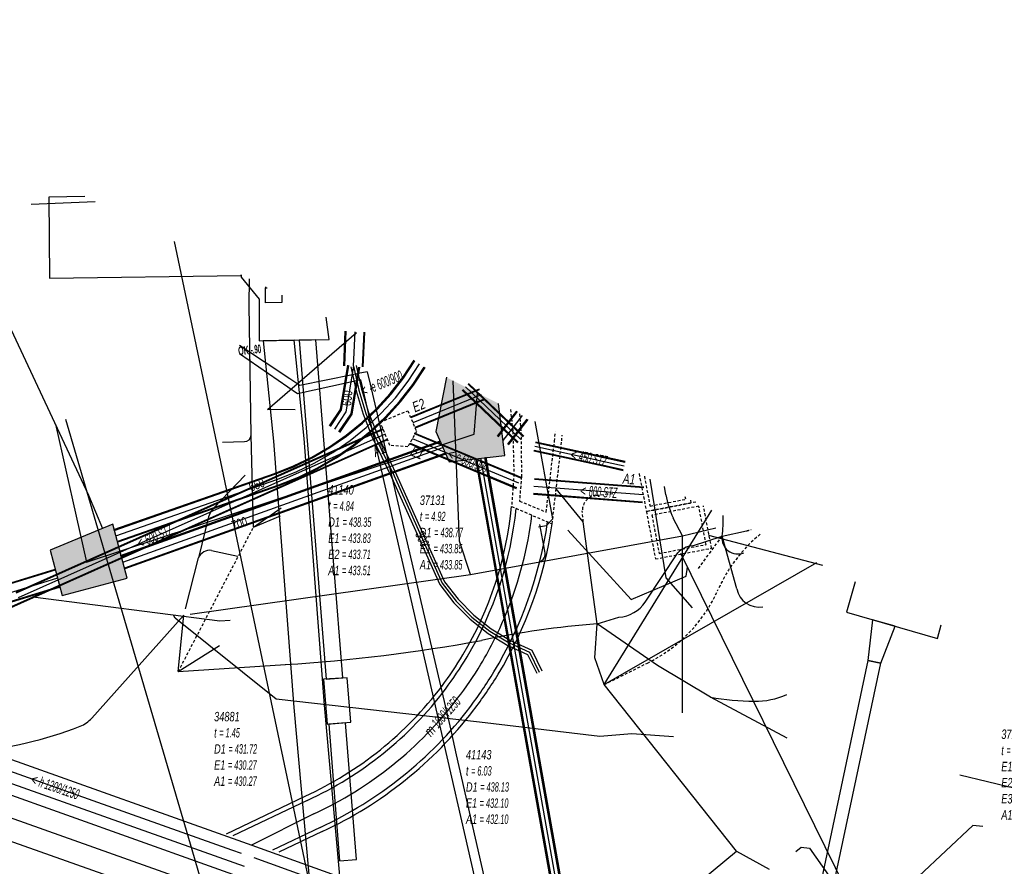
# Model space of a CAD drawing. Header units: metres. Extents: x 2695563 to 2696938, y 1260544 to 1262032.
# Tile 283 of 303: x 2696805 to 2696857, y 1261686 to 1261732. Entities that reach past the tile are written whole.
import ezdxf

# ---------------------------------------------------------------- set-up
doc = ezdxf.new("R2010")
doc.units = ezdxf.units.M
doc.linetypes.add('AUSGEZOGEN', pattern=[0])
doc.linetypes.add('STRICHLINIE2_S3', pattern=[0.25, 0.15, -0.1])
for name, color, linetype in [('AW_LK_ Haltung Text', 7, 'AUSGEZOGEN'), ('AW_LK_Ein-Auslauftext', 24, 'AUSGEZOGEN'), ('AW_LK_Haltung', 24, 'AUSGEZOGEN'), ('AW_LK_Normschacht Text', 24, 'AUSGEZOGEN'), ('AW_LK_Pumpwerk Detailpolygon', 24, 'AUSGEZOGEN'), ('AW_LK_Schacht Detaillinie', 24, 'AUSGEZOGEN'), ('AW_LK_Spezialbauwerk Detaillinie', 24, 'AUSGEZOGEN'), ('AW_LK_Spezialbauwerk Detailpolygon', 24, 'AUSGEZOGEN'), ('AW_LK_Trasselinie', 24, 'AUSGEZOGEN'), ('EW_Hoehenpunkt_Text', 7, 'AUSGEZOGEN'), ('EW_LK_Bauwerk_FL_Linie_Punkt', 1, 'AUSGEZOGEN'), ('EW_LK_Trasseabs', 1, 'AUSGEZOGEN'), ('EW_LK_Trasserand', 1, 'AUSGEZOGEN'), ('FM_LK_SW_BAUWERK', 94, 'AUSGEZOGEN'), ('FM_LK_SW_TRASSEKANTE', 94, 'AUSGEZOGEN'), ('FM_LK_SW_TRASSEKANTE_TEXT', 94, 'AUSGEZOGEN'), ('GA_LK_Leitung', 32, 'AUSGEZOGEN'), ('TV_LK_LEITUNG', 92, 'AUSGEZOGEN'), ('WA_LK_Leitung', 171, 'AUSGEZOGEN')]:
    doc.layers.add(name, color=color, linetype=linetype)
doc.styles.add('ARIAL', font='arial.ttf')
doc.styles.add('ARIALNARROW', font='ARIALN.TTF')
pattern_1 = [(0, (2703955, 1269100), (4050, 4050), [4050, -4050]), (90, (2703955, 1269100), (-4050, 4050), [4050, -4050])]
pattern_2 = [(0, (8100, 8100), (4050, 4050), [4050, -4050]), (90, (8100, 8100), (-4050, 4050), [4050, -4050])]
pattern_3 = [(0, (2708005, 1273150), (6075, 6075), [6075, -6075]), (90, (2708005, 1273150), (-6075, 6075), [6075, -6075])]

# ---------------------------------------------------------------- blocks, each defined once
blk = doc.blocks.new('COMPLEXOBJECT_1468')
at = {"layer": 'AW_LK_Trasselinie', "color": 24, "linetype": 'AUSGEZOGEN', "transparency": 33554687}
for centre, radius, start, end in [((6810.795, 11707.89), 19.294, 323.0809, 329.1333), ((6811.003, 11707.747), 19.042, 294.562, 323.048)]:
    blk.add_arc(centre, radius, start, end, dxfattribs=at)
blk = doc.blocks.new('COMPLEXOBJECT_1469')
at = {"layer": 'AW_LK_Trasselinie', "color": 24, "linetype": 'AUSGEZOGEN', "transparency": 33554687}
blk.add_line((6819.026, 11690.202), (6815.036, 11688.299), dxfattribs=at)
for centre, radius, start, end in [((6811.129, 11707.667), 19.141, 323.0107, 329.2263), ((6810.976, 11707.772), 19.327, 294.6166, 323.0369)]:
    blk.add_arc(centre, radius, start, end, dxfattribs=at)
blk = doc.blocks.new('COMPLEXOBJECT_1470')
at = {"layer": 'AW_LK_Trasselinie', "color": 24, "linetype": 'AUSGEZOGEN', "transparency": 33554687}
for centre, radius, start, end in [((6810.403, 11708.305), 21.735, 322.8194, 328.9053), ((6810.765, 11708.135), 21.344, 294.7879, 322.5945)]:
    blk.add_arc(centre, radius, start, end, dxfattribs=at)
blk = doc.blocks.new('COMPLEXOBJECT_1471')
at = {"layer": 'AW_LK_Trasselinie', "color": 24, "linetype": 'AUSGEZOGEN', "transparency": 33554687}
for centre, radius, start, end in [((6810.751, 11708.184), 21.635, 322.5214, 328.7454), ((6810.747, 11708.156), 21.621, 294.8168, 322.5856)]:
    blk.add_arc(centre, radius, start, end, dxfattribs=at)
blk = doc.blocks.new('COMPLEXOBJECT_1540')
at = {"layer": 'AW_LK_Haltung', "color": 24, "linetype": 'AUSGEZOGEN', "transparency": 33554687}
for centre, radius, start, end in [((6810.886, 11707.935), 20.312, 337.903, 352.9873), ((6812.061, 11707.262), 18.971, 328.9574, 338.4511)]:
    blk.add_arc(centre, radius, start, end, dxfattribs=at)
blk = doc.blocks.new('COMPLEXOBJECT_1541')
at = {"layer": 'AW_LK_Haltung', "color": 24, "linetype": 'AUSGEZOGEN', "transparency": 33554687}
blk.add_lwpolyline([(6842.346, 11675.346), (6811.314, 11686.362), (6792.998, 11692.864), (6781.25, 11697.035), (6744.47, 11710.04)], dxfattribs=at)
blk = doc.blocks.new('COMPLEXOBJECT_1550')
at = {"layer": 'AW_LK_Haltung', "color": 24, "linetype": 'AUSGEZOGEN', "transparency": 33554687}
blk.add_line((6857.387, 11672.391), (6816.186, 11687.12), dxfattribs=at)
blk = doc.blocks.new('COMPLEXOBJECT_1553')
at = {"layer": 'AW_LK_Haltung', "color": 24, "linetype": 'AUSGEZOGEN', "transparency": 33554687}
blk.add_line((6819.37, 11689.48), (6816.048, 11687.806), dxfattribs=at)
for centre, radius, start, end in [((6812.269, 11707.14), 18.73, 322.2014, 328.9475), ((6810.873, 11707.943), 20.326, 308.7697, 322.8267), ((6810.826, 11708.034), 20.427, 294.7255, 308.7114)]:
    blk.add_arc(centre, radius, start, end, dxfattribs=at)
blk = doc.blocks.new('COMPLEXOBJECT_1591')
at = {"layer": 'EW_LK_Bauwerk_FL_Linie_Punkt', "lineweight": 18, "transparency": 33554687}
h = blk.add_hatch(dxfattribs=at)
h.set_pattern_fill('MUSTER', color=1, scale=4050, style=0, pattern_type=2)
h.set_pattern_definition(pattern_2)
h.paths.add_polyline_path([(6852.95, 11699.597), (6848.348, 11701.897), (6847.878, 11700.264), (6852.74, 11698.866)], flags=0)
h = blk.add_hatch(dxfattribs=at)
h.set_pattern_fill('MUSTER', color=1, scale=4050, style=0, pattern_type=2)
h.set_pattern_definition(pattern_2)
h.paths.add_polyline_path([(6851.018, 11700.764), (6851.129, 11701.148), (6850.456, 11701.342), (6850.345, 11700.957)], flags=0)
blk = doc.blocks.new('COMPLEXOBJECT_1694')
at = {"layer": 'EW_LK_Trasserand', "color": 1, "linetype": 'AUSGEZOGEN', "transparency": 33554687}
blk.add_line((6849.026, 11697.681), (6845.702, 11682.018), dxfattribs=at)
for points in [[(6846.367, 11681.778), (6849.711, 11697.535), (6849.026, 11697.681)], [(6843.721, 11678.244), (6839.337, 11674.154), (6837.621, 11672.672), (6835.43, 11670.39), (6836.418, 11669.609), (6838.126, 11672.184), (6839.805, 11673.633), (6844.285, 11677.814)]]:
    blk.add_lwpolyline(points, dxfattribs=at)
for centre, radius, start, end in [((6838.438, 11683.424), 7.399, 315.5646, 349.0447), ((6838.742, 11683.254), 7.767, 315.5371, 349.0435)]:
    blk.add_arc(centre, radius, start, end, dxfattribs=at)
blk = doc.blocks.new('COMPLEXOBJECT_1879')
at = {"layer": 'EW_LK_Trasseabs', "color": 1, "linetype": 'AUSGEZOGEN', "transparency": 33554687}
blk.add_line((6807.503, 11694.604), (6812.419, 11700.106), dxfattribs=at)
for centre, radius, start, end in [((6798.626, 11715.705), 23.064, 276.0276, 290.9348), ((6806.274, 11695.7), 1.647, 291.0958, 318.257)]:
    blk.add_arc(centre, radius, start, end, dxfattribs=at)
blk = doc.blocks.new('COMPLEXOBJECT_1894')
at = {"layer": 'EW_LK_Trasseabs', "color": 1, "linetype": 'AUSGEZOGEN', "transparency": 33554687}
for p, q in [((6838.219, 11706.548), (6838.141, 11706.996)), ((6839.101, 11704.348), (6838.611, 11705.303))]:
    blk.add_line(p, q, dxfattribs=at)
blk.add_arc((6842.442, 11707.194), 4.272, 188.6907, 206.2635, dxfattribs=at)
blk = doc.blocks.new('COMPLEXOBJECT_1896')
at = {"layer": 'EW_LK_Trasseabs', "color": 1, "linetype": 'AUSGEZOGEN', "transparency": 33554687}
blk.add_line((6831.744, 11703.526), (6831.472, 11704.958), dxfattribs=at)
blk.add_arc((6831.289, 11703.4), 0.473, 285.5271, 15.4302, dxfattribs=at)
blk = doc.blocks.new('COMPLEXOBJECT_1897')
at = {"layer": 'EW_LK_Trasseabs', "color": 1, "linetype": 'AUSGEZOGEN', "transparency": 33554687}
for p, q in [((6815.703, 11707.599), (6814.034, 11705.841)), ((6813.741, 11705.366), (6813.2, 11703.178))]:
    blk.add_line(p, q, dxfattribs=at)
for centre, radius, start, end in [((6814.779, 11705.053), 1.084, 133.4188, 163.2452), ((6813.823, 11702.891), 0.686, 83.7294, 155.2819)]:
    blk.add_arc(centre, radius, start, end, dxfattribs=at)
blk = doc.blocks.new('COMPLEXOBJECT_2647')
at = {"layer": 'EW_LK_Trasseabs', "color": 1, "linetype": 'AUSGEZOGEN', "transparency": 33554687}
for centre, radius, start, end in [((6843.131, 11710.739), 15.234, 260.4271, 269.2985), ((6843.027, 11699.509), 4.003, 268.8049, 294.4103)]:
    blk.add_arc(centre, radius, start, end, dxfattribs=at)
blk = doc.blocks.new('COMPLEXOBJECT_2648')
at = {"layer": 'EW_LK_Trasseabs', "color": 1, "linetype": 'AUSGEZOGEN', "transparency": 33554687}
for p, q in [((6839.631, 11703.814), (6841.229, 11704.33)), ((6837.109, 11700.804), (6838.851, 11703.443)), ((6834.532, 11699.638), (6835.703, 11699.999))]:
    blk.add_line(p, q, dxfattribs=at)
for centre, radius, start, end in [((6839.745, 11702.569), 1.251, 95.2353, 135.64), ((6835.571, 11701.86), 1.866, 274.0648, 325.5215)]:
    blk.add_arc(centre, radius, start, end, dxfattribs=at)
blk = doc.blocks.new('COMPLEXOBJECT_2650')
at = {"layer": 'EW_LK_Trasseabs', "color": 1, "linetype": 'AUSGEZOGEN', "transparency": 33554687}
blk.add_line((6842.006, 11701.518), (6841.229, 11704.33), dxfattribs=at)
blk.add_arc((6843.202, 11701.753), 1.219, 191.1178, 279.7855, dxfattribs=at)
blk = doc.blocks.new('COMPLEXOBJECT_2651')
at = {"layer": 'EW_LK_Trasseabs', "color": 1, "linetype": 'AUSGEZOGEN', "transparency": 33554687}
blk.add_line((6814.494, 11709.365), (6815.666, 11709.387), dxfattribs=at)
blk.add_arc((6815.654, 11709.75), 0.363, 271.9702, 357.7014, dxfattribs=at)
blk = doc.blocks.new('COMPLEXOBJECT_2677')
at = {"layer": 'EW_LK_Trasseabs', "color": 1, "linetype": 'AUSGEZOGEN', "transparency": 33554687}
blk.add_line((6812.127, 11697.094), (6817.853, 11697.463), dxfattribs=at)
for centre, radius, start, end in [((6837.891, 11653.952), 45.81, 94.2044, 102.0194), ((6811.942, 11788.646), 91.375, 273.70882, 280.34503)]:
    blk.add_arc(centre, radius, start, end, dxfattribs=at)
blk = doc.blocks.new('COMPLEXOBJECT_2685')
at = {"layer": 'EW_LK_Trasseabs', "color": 1, "linetype": 'STRICHLINIE2_S3', "transparency": 33554687}
for p, q in [((6834.477, 11706.516), (6835.503, 11706.63)), ((6833.796, 11705.095), (6833.743, 11705.694))]:
    blk.add_line(p, q, dxfattribs=at)
blk.add_arc((6834.578, 11705.687), 0.835, 96.9604, 179.5135, dxfattribs=at)
blk = doc.blocks.new('COMPLEXOBJECT_2686')
at = {"layer": 'EW_LK_Trasseabs', "color": 1, "linetype": 'STRICHLINIE2_S3', "transparency": 33554687}
blk.add_line((6834.911, 11696.392), (6837.229, 11697.545), dxfattribs=at)
for centre, radius, start, end in [((6848.322, 11698.246), 7.992, 129.2424, 156.1072), ((6833.704, 11704.723), 7.997, 296.1551, 336.0997)]:
    blk.add_arc(centre, radius, start, end, dxfattribs=at)

msp = doc.modelspace()

# ---------------------------------------------------------------- hatches: boundary and pattern name
at = {"layer": 'EW_LK_Bauwerk_FL_Linie_Punkt', "lineweight": 18, "transparency": 33554687}
h = msp.add_hatch(dxfattribs=at)
h.set_pattern_fill('MUSTER', color=1, scale=4050, style=0, pattern_type=2)
h.set_pattern_definition(pattern_1)
h.paths.add_polyline_path([(2696816.463, 1261718.121), (2696808.09, 1261722.305), (2696806.171, 1261722.276), (2696806.204, 1261717.938), (2696816.463, 1261718.08)], flags=0)
h = msp.add_hatch(dxfattribs=at)
h.set_pattern_fill('MUSTER', color=1, scale=4050, style=0, pattern_type=2)
h.set_pattern_definition(pattern_1)
h.paths.add_polyline_path([(2696821.011, 1261715.849), (2696816.464, 1261718.121), (2696816.463, 1261717.988), (2696817.417, 1261716.819), (2696817.431, 1261714.589), (2696821.168, 1261714.656)], flags=0)
h = msp.add_hatch(dxfattribs=at)
h.set_pattern_fill('MUSTER', color=1, scale=4050, style=0, pattern_type=2)
h.set_pattern_definition(pattern_1)
h.paths.add_polyline_path([(2696821.065, 1261694.085), (2696822.327, 1261694.191), (2696822.124, 1261696.571), (2696820.871, 1261696.488)], flags=0)
at = {"layer": 'EW_LK_Trasserand', "lineweight": 18, "transparency": 33554687}
h = msp.add_hatch(dxfattribs=at)
h.set_pattern_fill('MUSTER', color=1, scale=6075, style=0, pattern_type=2)
h.set_pattern_definition(pattern_3)
h.paths.add_polyline_path([(2696817.643, 1261714.588), (2696818.196, 1261709.219), (2696819.278, 1261694.97), (2696820.32, 1261683.471), (2696820.572, 1261678.971), (2696822.179, 1261670.968), (2696822.695, 1261666.231), (2696824.363, 1261666.097), (2696823.802, 1261671.218), (2696822.203, 1261679.179), (2696821.956, 1261683.591), (2696820.912, 1261695.106), (2696819.83, 1261709.365), (2696819.292, 1261714.625)], flags=0)
h = msp.add_hatch(dxfattribs=at)
h.set_pattern_fill('MUSTER', color=1, scale=6075, style=0, pattern_type=2)
h.set_pattern_definition(pattern_3)
h.paths.add_polyline_path([(2696821.903, 1261696.562), (2696820.457, 1261714.644), (2696819.556, 1261714.627), (2696821.006, 1261696.491)], flags=0)
h = msp.add_hatch(dxfattribs=at)
h.set_pattern_fill('MUSTER', color=1, scale=6075, style=0, pattern_type=2)
h.set_pattern_definition(pattern_3)
h.paths.add_polyline_path([(2696850.681, 1261697.345), (2696851.46, 1261699.324), (2696850.248, 1261699.672), (2696849.996, 1261697.491)], flags=0)
h = msp.add_hatch(dxfattribs=at)
h.set_pattern_fill('MUSTER', color=1, scale=6075, style=0, pattern_type=2)
h.set_pattern_definition(pattern_3)
h.paths.add_polyline_path([(2696849.996, 1261697.491), (2696846.672, 1261681.828), (2696846.644, 1261681.691), (2696846.614, 1261681.555), (2696846.581, 1261681.42), (2696846.545, 1261681.285), (2696846.507, 1261681.151), (2696846.467, 1261681.017), (2696846.424, 1261680.885), (2696846.378, 1261680.753), (2696846.33, 1261680.622), (2696846.28, 1261680.492), (2696846.227, 1261680.363), (2696846.172, 1261680.235), (2696846.114, 1261680.108), (2696846.054, 1261679.982), (2696845.991, 1261679.857), (2696845.926, 1261679.734), (2696845.859, 1261679.611), (2696845.79, 1261679.49), (2696845.718, 1261679.371), (2696845.644, 1261679.253), (2696845.568, 1261679.136), (2696845.49, 1261679.02), (2696845.409, 1261678.906), (2696845.327, 1261678.794), (2696845.242, 1261678.683), (2696845.155, 1261678.574), (2696845.066, 1261678.467), (2696844.975, 1261678.361), (2696844.882, 1261678.257), (2696844.788, 1261678.155), (2696844.691, 1261678.054), (2696840.307, 1261673.964), (2696838.591, 1261672.482), (2696836.4, 1261670.2), (2696837.388, 1261669.419), (2696839.096, 1261671.994), (2696840.775, 1261673.443), (2696845.255, 1261677.624), (2696845.357, 1261677.73), (2696845.456, 1261677.837), (2696845.554, 1261677.946), (2696845.649, 1261678.057), (2696845.743, 1261678.17), (2696845.834, 1261678.285), (2696845.923, 1261678.401), (2696846.01, 1261678.519), (2696846.094, 1261678.639), (2696846.177, 1261678.76), (2696846.257, 1261678.883), (2696846.335, 1261679.007), (2696846.41, 1261679.133), (2696846.483, 1261679.26), (2696846.553, 1261679.388), (2696846.622, 1261679.518), (2696846.687, 1261679.649), (2696846.75, 1261679.781), (2696846.811, 1261679.914), (2696846.869, 1261680.049), (2696846.925, 1261680.184), (2696846.978, 1261680.321), (2696847.028, 1261680.458), (2696847.076, 1261680.597), (2696847.121, 1261680.736), (2696847.164, 1261680.876), (2696847.204, 1261681.017), (2696847.241, 1261681.159), (2696847.276, 1261681.301), (2696847.308, 1261681.444), (2696847.337, 1261681.588), (2696850.681, 1261697.345)], flags=0)
h = msp.add_hatch(dxfattribs=at)
h.set_pattern_fill('MUSTER', color=1, scale=6075, style=0, pattern_type=2)
h.set_pattern_definition(pattern_3)
h.paths.add_polyline_path([(2696822.624, 1261686.856), (2696822.041, 1261694.165), (2696821.144, 1261694.094), (2696821.727, 1261686.785)], flags=0)
at = {"layer": 'FM_LK_SW_BAUWERK', "transparency": 33554687}
for points in [[(2696830.234, 1261711.241), (2696827.438, 1261712.638), (2696826.87, 1261709.741), (2696827.585, 1261708.11), (2696830.564, 1261708.464)], [(2696806.236, 1261703.387), (2696806.875, 1261700.97), (2696810.357, 1261701.89), (2696809.59, 1261704.79)]]:
    msp.add_hatch(color=7, dxfattribs=at).paths.add_polyline_path(points)

# ---------------------------------------------------------------- linework, layer by layer
at = {"layer": 'AW_LK_Haltung', "color": 24, "linetype": 'AUSGEZOGEN', "transparency": 33554687}
for p, q in [((2696817.867, 1261710.911), (2696822.633, 1261715.039)), ((2696819.357, 1261710.904), (2696817.867, 1261710.911)), ((2696833.93, 1261704.46), (2696837.321, 1261700.758)), ((2696847.584, 1261702.573), (2696841.48, 1261704.18)), ((2696849.83, 1261683.24), (2696839.99, 1261703.21))]:
    msp.add_line(p, q, dxfattribs=at)
at = {"layer": 'AW_LK_Haltung', "linetype": 'AUSGEZOGEN', "transparency": 33554687}
for p, q in [((2696831.556, 1261709.455), (2696828.599, 1261712.275)), ((2696831.571, 1261709.471), (2696828.614, 1261712.291)), ((2696831.587, 1261709.487), (2696828.63, 1261712.307)), ((2696829.188, 1261712), (2696825.525, 1261710.504)), ((2696829.196, 1261711.981), (2696825.533, 1261710.485)), ((2696829.203, 1261711.962), (2696825.54, 1261710.466)), ((2696831.245, 1261709.129), (2696828.288, 1261711.949)), ((2696831.261, 1261709.145), (2696828.303, 1261711.965)), ((2696831.276, 1261709.161), (2696828.319, 1261711.982)), ((2696829.415, 1261711.445), (2696825.752, 1261709.948)), ((2696829.423, 1261711.426), (2696825.759, 1261709.929)), ((2696829.43, 1261711.407), (2696825.767, 1261709.91)), ((2696824.038, 1261709.886), (2696804.398, 1261701.133)), ((2696824.046, 1261709.867), (2696804.406, 1261701.114)), ((2696824.054, 1261709.848), (2696804.414, 1261701.095)), ((2696831.429, 1261707.236), (2696825.726, 1261709.609)), ((2696831.437, 1261707.255), (2696825.734, 1261709.628)), ((2696831.445, 1261707.274), (2696825.742, 1261709.647)), ((2696824.282, 1261709.338), (2696804.642, 1261700.585)), ((2696824.29, 1261709.319), (2696804.65, 1261700.566)), ((2696824.298, 1261709.3), (2696804.658, 1261700.547)), ((2696831.199, 1261706.682), (2696825.496, 1261709.055)), ((2696831.207, 1261706.701), (2696825.504, 1261709.074)), ((2696831.215, 1261706.72), (2696825.512, 1261709.093)), ((2696836.093, 1261708.282), (2696832.216, 1261709.128)), ((2696836.098, 1261708.304), (2696832.221, 1261709.15)), ((2696836.103, 1261708.326), (2696832.226, 1261709.172)), ((2696835.997, 1261707.842), (2696832.12, 1261708.688)), ((2696836.002, 1261707.864), (2696832.125, 1261708.71)), ((2696836.007, 1261707.886), (2696832.13, 1261708.732)), ((2696836.994, 1261708.083), (2696836.093, 1261708.282)), ((2696836.999, 1261708.105), (2696836.098, 1261708.304)), ((2696837.004, 1261708.127), (2696836.103, 1261708.326)), ((2696836.897, 1261707.644), (2696835.997, 1261707.842)), ((2696836.902, 1261707.666), (2696836.002, 1261707.864)), ((2696836.907, 1261707.688), (2696836.007, 1261707.886)), ((2696838, 1261706.722), (2696832.154, 1261707.173)), ((2696838.002, 1261706.743), (2696832.156, 1261707.194)), ((2696838.003, 1261706.764), (2696832.157, 1261707.215)), ((2696837.939, 1261705.924), (2696832.093, 1261706.375)), ((2696837.94, 1261705.945), (2696832.094, 1261706.396)), ((2696837.942, 1261705.966), (2696832.096, 1261706.417)), ((2696804.642, 1261700.585), (2696796.427, 1261696.924)), ((2696804.65, 1261700.566), (2696796.435, 1261696.905)), ((2696804.658, 1261700.547), (2696796.443, 1261696.886))]:
    msp.add_line(p, q, dxfattribs=at)
at = {"layer": 'AW_LK_Haltung', "color": 255, "transparency": 33554687}
for p, q in [((2696829.309, 1261711.703), (2696825.646, 1261710.207)), ((2696831.416, 1261709.308), (2696828.459, 1261712.128)), ((2696824.168, 1261709.593), (2696804.528, 1261700.84)), ((2696831.322, 1261706.978), (2696825.619, 1261709.351)), ((2696836.05, 1261708.084), (2696832.173, 1261708.93)), ((2696836.951, 1261707.886), (2696836.05, 1261708.084)), ((2696837.971, 1261706.344), (2696832.125, 1261706.795))]:
    msp.add_line(p, q, dxfattribs=at)
at = {"layer": 'AW_LK_Haltung', "color": 24, "linetype": 'AUSGEZOGEN', "transparency": 33554687}
for points in [[(2696832.37, 1261704.65), (2696832.8, 1261704.71), (2696833.14, 1261705.07), (2696832.183, 1261710.268)], [(2696837.321, 1261700.758), (2696840.275, 1261701.997), (2696840.344, 1261702.492)], [(2696815.87, 1261699.625), (2696815.323, 1261699.603), (2696805.311, 1261700.876)], [(2696829.21, 1261694.2), (2696818.325, 1261695.428), (2696812.92, 1261699.757), (2696812.837, 1261699.914)], [(2696816.482, 1261687.162), (2696815.964, 1261687.354), (2696797.387, 1261693.95)], [(2696839.6, 1261693.41), (2696837.355, 1261693.564), (2696835.653, 1261693.434), (2696829.21, 1261694.2)], [(2696856.14, 1261688.62), (2696855.6, 1261688.66), (2696849.83, 1261683.24)], [(2696846.14, 1261687.27), (2696846.43, 1261687.51), (2696846.87, 1261687.45), (2696849.83, 1261683.24)]]:
    msp.add_lwpolyline(points, dxfattribs=at)
at = {"layer": 'AW_LK_Pumpwerk Detailpolygon', "color": 24, "linetype": 'STRICHLINIE2_S3', "transparency": 33554687}
msp.add_lwpolyline([(2696840.789, 1261705.968), (2696838.14, 1261705.46), (2696838.626, 1261702.924), (2696841.629, 1261703.5), (2696841.195, 1261705.765)], dxfattribs=at)
msp.add_lwpolyline([(2696838.433, 1261705.262), (2696838.824, 1261703.217), (2696841.336, 1261703.698), (2696840.944, 1261705.743), (2696838.433, 1261705.262)], close=True, dxfattribs=at)
at = {"layer": 'AW_LK_Schacht Detaillinie', "color": 24, "linetype": 'STRICHLINIE2_S3', "transparency": 33554687}
for p, q in [((2696823.9, 1261710.24), (2696825.37, 1261710.85)), ((2696825.37, 1261710.85), (2696825.838, 1261709.745)), ((2696824.417, 1261708.993), (2696823.9, 1261710.24)), ((2696825.838, 1261709.745), (2696825.38, 1261708.92)), ((2696825.38, 1261708.92), (2696824.417, 1261708.993))]:
    msp.add_line(p, q, dxfattribs=at)
at = {"layer": 'AW_LK_Spezialbauwerk Detaillinie', "color": 24, "linetype": 'STRICHLINIE2_S3', "transparency": 33554687}
for points in [[(2696830.869, 1261710.924), (2696830.996, 1261709.748), (2696831.051, 1261707.474), (2696830.93, 1261705.73), (2696833.1, 1261704.8), (2696833.613, 1261709.236), (2696833.637, 1261709.541)], [(2696831.358, 1261710.68), (2696831.439, 1261709.462), (2696831.458, 1261707.328), (2696831.35, 1261706.02), (2696832.78, 1261705.43), (2696833.227, 1261709.217), (2696833.266, 1261709.727)]]:
    msp.add_lwpolyline(points, dxfattribs=at)
at = {"layer": 'AW_LK_Spezialbauwerk Detailpolygon', "color": 24, "linetype": 'STRICHLINIE2_S3', "transparency": 33554687}
for points in [[(2696837.752, 1261707.485), (2696838.14, 1261705.46), (2696840.54, 1261705.92), (2696840.503, 1261706.111)], [(2696838.033, 1261707.345), (2696838.338, 1261705.753), (2696840.247, 1261706.118), (2696840.221, 1261706.251)]]:
    msp.add_lwpolyline(points, dxfattribs=at)
at = {"layer": 'AW_LK_Trasselinie', "color": 24, "linetype": 'AUSGEZOGEN', "transparency": 33554687}
for p, q in [((2696782.22, 1261698.11), (2696843.51, 1261676.27)), ((2696782.22, 1261695.58), (2696843.1, 1261674.05)), ((2696797.23, 1261694.656), (2696817.028, 1261687.613)), ((2696796.83, 1261693.524), (2696816.612, 1261686.487)), ((2696815.671, 1261688.226), (2696819.888, 1261690.238)), ((2696820.684, 1261688.568), (2696818.144, 1261687.356)), ((2696820.792, 1261688.342), (2696818.478, 1261687.238)), ((2696817.022, 1261687.615), (2696858.809, 1261672.67))]:
    msp.add_line(p, q, dxfattribs=at)
for centre, radius, start, end in [((2696811.95, 1261707.571), 19.069, 329.1787, 354.4594), ((2696811.952, 1261707.58), 19.32, 329.1872, 354.1942), ((2696811.451, 1261708.059), 21.639, 328.9249, 351.6126), ((2696811.851, 1261707.897), 21.474, 328.7862, 351.7065), ((2696812.099, 1261707.477), 19.141, 323.0107, 329.2263)]:
    msp.add_arc(centre, radius, start, end, dxfattribs=at)
at = {"layer": 'EW_LK_Bauwerk_FL_Linie_Punkt', "color": 1, "linetype": 'AUSGEZOGEN', "transparency": 33554687}
for p, q in [((2696816.463, 1261718.08), (2696816.463, 1261718.121)), ((2696817.754, 1261717.476), (2696817.755, 1261717.422)), ((2696817.755, 1261717.422), (2696817.859, 1261717.424)), ((2696813.844, 1261687.364), (2696807.087, 1261710.374)), ((2696849.318, 1261701.707), (2696848.848, 1261700.074)), ((2696842.962, 1261687.301), (2696835.881, 1261696.202))]:
    msp.add_line(p, q, dxfattribs=at)
for points in [[(2696808.09, 1261722.305), (2696806.171, 1261722.276), (2696806.204, 1261717.938), (2696816.463, 1261718.08)], [(2696816.464, 1261718.121), (2696816.463, 1261717.988), (2696817.417, 1261716.819), (2696817.431, 1261714.589)], [(2696817.765, 1261716.616), (2696817.755, 1261717.422), (2696817.859, 1261717.424)], [(2696818.629, 1261717.039), (2696818.633, 1261716.63), (2696817.765, 1261716.616)], [(2696817.431, 1261714.589), (2696821.168, 1261714.656), (2696821.011, 1261715.849)], [(2696848.848, 1261700.074), (2696853.71, 1261698.676), (2696853.92, 1261699.407)]]:
    msp.add_lwpolyline(points, dxfattribs=at)
msp.add_lwpolyline([(2696821.065, 1261694.085), (2696822.327, 1261694.191), (2696822.124, 1261696.571), (2696820.871, 1261696.488), (2696821.065, 1261694.085)], close=True, dxfattribs=at)
at = {"layer": 'EW_LK_Trasseabs', "color": 1, "linetype": 'AUSGEZOGEN', "transparency": 33554687}
for p, q in [((2696816.883, 1261716.499), (2696816.903, 1261717.902)), ((2696816.986, 1261709.545), (2696816.883, 1261716.499)), ((2696817.112, 1261704.617), (2696816.986, 1261709.545)), ((2696834.766, 1261704.905), (2696833.309, 1261706.67)), ((2696817.112, 1261704.617), (2696818.607, 1261705.66)), ((2696835.881, 1261696.202), (2696841.647, 1261705.539)), ((2696817.112, 1261704.617), (2696818.565, 1261705.233)), ((2696835.502, 1261699.448), (2696834.766, 1261704.905)), ((2696842.199, 1261704.14), (2696843.494, 1261704.426)), ((2696840.066, 1261694.69), (2696840.071, 1261704.158)), ((2696814.868, 1261703.383), (2696816.288, 1261703.066)), ((2696813.474, 1261700.249), (2696814.17, 1261702.988)), ((2696835.881, 1261696.202), (2696847.265, 1261702.732)), ((2696813.097, 1261696.904), (2696813.389, 1261699.916)), ((2696835.376, 1261697.642), (2696835.502, 1261699.448)), ((2696813.097, 1261696.904), (2696815.305, 1261698.288)), ((2696835.881, 1261696.202), (2696835.376, 1261697.642)), ((2696845.68, 1261693.344), (2696841.567, 1261695.527)), ((2696817.72, 1261674.164), (2696813.844, 1261687.364))]:
    msp.add_line(p, q, dxfattribs=at)
at = {"layer": 'EW_LK_Trasseabs', "color": 1, "linetype": 'STRICHLINIE2_S3', "transparency": 33554687}
for p, q in [((2696813.097, 1261696.904), (2696817.112, 1261704.617)), ((2696840.921, 1261702.41), (2696842.199, 1261704.14))]:
    msp.add_line(p, q, dxfattribs=at)
at = {"layer": 'EW_LK_Trasseabs', "color": 1, "linetype": 'AUSGEZOGEN', "transparency": 33554687}
for points in [[(2696828.736, 1261702.09), (2696828.143, 1261703.875), (2696827.798, 1261712.458)], [(2696813.729, 1261699.964), (2696828.736, 1261702.09), (2696840.071, 1261704.158), (2696841.859, 1261704.579)], [(2696841.567, 1261695.527), (2696838.736, 1261697.226), (2696835.502, 1261699.448)], [(2696866.347, 1261688.513), (2696863.789, 1261689.226), (2696854.904, 1261691.36)], [(2696829.132, 1261675.843), (2696842.962, 1261687.301), (2696844.716, 1261686.338)]]:
    msp.add_lwpolyline(points, dxfattribs=at)
for centre, radius, start, end in [((2696835.746, 1261704.982), 6.508, 352.5671, 2.2615), ((2696843.027, 1261704.025), 0.836, 172.0671, 293.3756)]:
    msp.add_arc(centre, radius, start, end, dxfattribs=at)
at = {"layer": 'EW_LK_Trasseabs', "color": 1, "linetype": 'STRICHLINIE2_S3', "transparency": 33554687}
msp.add_arc((2696842.218, 1261709.737), 5.462, 283.5102, 286.2125, dxfattribs=at)
at = {"layer": 'EW_LK_Trasserand', "color": 1, "linetype": 'AUSGEZOGEN', "transparency": 33554687}
for points in [[(2696817.643, 1261714.588), (2696818.196, 1261709.219), (2696819.278, 1261694.97), (2696820.32, 1261683.471), (2696820.572, 1261678.971), (2696822.179, 1261670.968), (2696822.695, 1261666.231), (2696824.363, 1261666.097), (2696823.802, 1261671.218), (2696822.203, 1261679.179), (2696821.956, 1261683.591), (2696820.912, 1261695.106), (2696819.83, 1261709.365), (2696819.292, 1261714.625), (2696817.643, 1261714.588)], [(2696821.903, 1261696.562), (2696820.457, 1261714.644), (2696819.556, 1261714.627), (2696821.006, 1261696.491), (2696821.903, 1261696.562)], [(2696850.681, 1261697.345), (2696851.46, 1261699.324), (2696850.248, 1261699.672), (2696849.996, 1261697.491), (2696850.681, 1261697.345)], [(2696822.624, 1261686.856), (2696822.041, 1261694.165), (2696821.144, 1261694.094), (2696821.727, 1261686.785), (2696822.624, 1261686.856)]]:
    msp.add_lwpolyline(points, close=True, dxfattribs=at)
at = {"layer": 'FM_LK_SW_BAUWERK', "color": 94, "transparency": 33554687}
msp.add_lwpolyline([(2696827.438, 1261712.638), (2696826.87, 1261709.741), (2696827.585, 1261708.11), (2696830.564, 1261708.464), (2696830.234, 1261711.241)], dxfattribs=at)
msp.add_lwpolyline([(2696806.236, 1261703.387), (2696806.875, 1261700.97), (2696810.357, 1261701.89), (2696809.59, 1261704.79), (2696806.236, 1261703.387)], close=True, dxfattribs=at)
at = {"layer": 'FM_LK_SW_TRASSEKANTE', "linetype": 'AUSGEZOGEN', "transparency": 33554687}
for p, q in [((2696821.946, 1261713.254), (2696822.033, 1261715.101)), ((2696821.972, 1261713.253), (2696822.059, 1261715.1)), ((2696821.998, 1261713.251), (2696822.085, 1261715.098)), ((2696822.944, 1261713.207), (2696823.032, 1261715.054)), ((2696822.97, 1261713.205), (2696823.058, 1261715.052)), ((2696822.996, 1261713.204), (2696823.084, 1261715.051)), ((2696822.145, 1261713.283), (2696821.751, 1261710.912)), ((2696822.175, 1261713.278), (2696821.78, 1261710.901)), ((2696822.205, 1261713.273), (2696821.808, 1261710.89)), ((2696822.325, 1261713.196), (2696822.61, 1261711.919)), ((2696822.617, 1261713.262), (2696822.901, 1261711.996)), ((2696825.108, 1261712.629), (2696825.716, 1261713.546)), ((2696825.129, 1261712.614), (2696825.738, 1261713.532)), ((2696825.15, 1261712.599), (2696825.759, 1261713.518)), ((2696825.636, 1261712.249), (2696826.258, 1261713.187)), ((2696822.737, 1261713.185), (2696822.322, 1261710.686)), ((2696822.767, 1261713.18), (2696822.35, 1261710.675)), ((2696822.797, 1261713.175), (2696822.379, 1261710.664)), ((2696825.657, 1261712.234), (2696826.279, 1261713.173)), ((2696825.678, 1261712.219), (2696826.301, 1261713.159)), ((2696824.44, 1261711.772), (2696825.108, 1261712.629)), ((2696824.46, 1261711.755), (2696825.129, 1261712.614)), ((2696824.48, 1261711.738), (2696825.15, 1261712.599)), ((2696824.937, 1261711.353), (2696825.636, 1261712.249)), ((2696824.957, 1261711.336), (2696825.657, 1261712.234)), ((2696824.977, 1261711.319), (2696825.678, 1261712.219)), ((2696822.61, 1261711.919), (2696822.995, 1261710.662)), ((2696822.901, 1261711.996), (2696823.278, 1261710.761)), ((2696823.709, 1261710.968), (2696824.44, 1261711.772)), ((2696823.727, 1261710.95), (2696824.46, 1261711.755)), ((2696823.746, 1261710.931), (2696824.48, 1261711.738)), ((2696824.173, 1261710.512), (2696824.937, 1261711.353)), ((2696824.191, 1261710.494), (2696824.957, 1261711.336)), ((2696824.21, 1261710.476), (2696824.977, 1261711.319)), ((2696821.751, 1261710.912), (2696821.175, 1261710.048)), ((2696821.78, 1261710.901), (2696821.199, 1261710.032)), ((2696821.808, 1261710.89), (2696821.224, 1261710.015)), ((2696822.322, 1261710.686), (2696821.674, 1261709.715)), ((2696822.35, 1261710.675), (2696821.699, 1261709.698)), ((2696822.379, 1261710.664), (2696821.723, 1261709.682)), ((2696822.918, 1261710.222), (2696823.709, 1261710.968)), ((2696822.935, 1261710.202), (2696823.727, 1261710.95)), ((2696822.952, 1261710.183), (2696823.746, 1261710.931)), ((2696822.995, 1261710.662), (2696823.473, 1261709.438)), ((2696823.278, 1261710.761), (2696823.749, 1261709.558)), ((2696830.171, 1261709.489), (2696831.21, 1261710.835)), ((2696830.193, 1261709.472), (2696831.232, 1261710.818)), ((2696830.215, 1261709.455), (2696831.254, 1261710.801)), ((2696822.073, 1261709.539), (2696822.918, 1261710.222)), ((2696822.088, 1261709.518), (2696822.935, 1261710.202)), ((2696822.104, 1261709.497), (2696822.952, 1261710.183)), ((2696823.346, 1261709.732), (2696824.173, 1261710.512)), ((2696823.363, 1261709.713), (2696824.191, 1261710.494)), ((2696823.38, 1261709.693), (2696824.21, 1261710.476)), ((2696830.725, 1261709.061), (2696831.764, 1261710.407)), ((2696830.747, 1261709.044), (2696831.786, 1261710.39)), ((2696830.769, 1261709.027), (2696831.808, 1261710.373)), ((2696821.178, 1261708.922), (2696822.073, 1261709.539)), ((2696821.192, 1261708.9), (2696822.088, 1261709.518)), ((2696822.462, 1261709.018), (2696823.346, 1261709.732)), ((2696822.478, 1261708.997), (2696823.363, 1261709.713)), ((2696822.493, 1261708.976), (2696823.38, 1261709.693)), ((2696823.749, 1261709.558), (2696824.778, 1261707.427)), ((2696810, 1261703.116), (2696827.117, 1261709.245)), ((2696810.009, 1261703.09), (2696827.126, 1261709.219)), ((2696810.018, 1261703.063), (2696827.135, 1261709.192)), ((2696821.206, 1261708.878), (2696822.104, 1261709.497)), ((2696821.527, 1261708.373), (2696822.462, 1261709.018)), ((2696821.541, 1261708.351), (2696822.478, 1261708.997)), ((2696821.554, 1261708.329), (2696822.493, 1261708.976)), ((2696823.473, 1261709.438), (2696824.506, 1261707.301)), ((2696810.236, 1261702.457), (2696827.353, 1261708.586)), ((2696810.245, 1261702.43), (2696827.362, 1261708.559)), ((2696810.254, 1261702.404), (2696827.371, 1261708.533)), ((2696820.239, 1261708.375), (2696821.178, 1261708.922)), ((2696820.251, 1261708.352), (2696821.192, 1261708.9)), ((2696820.263, 1261708.329), (2696821.206, 1261708.878)), ((2696819.261, 1261707.901), (2696820.239, 1261708.375)), ((2696819.271, 1261707.877), (2696820.251, 1261708.352)), ((2696819.281, 1261707.854), (2696820.263, 1261708.329)), ((2696820.544, 1261707.801), (2696821.527, 1261708.373)), ((2696820.557, 1261707.778), (2696821.541, 1261708.351)), ((2696820.569, 1261707.755), (2696821.554, 1261708.329)), ((2696828.994, 1261708.261), (2696836.613, 1261665.444)), ((2696829.027, 1261708.267), (2696836.646, 1261665.45)), ((2696829.059, 1261708.273), (2696836.678, 1261665.456)), ((2696829.487, 1261708.349), (2696837.106, 1261665.532)), ((2696829.519, 1261708.355), (2696837.138, 1261665.538)), ((2696829.552, 1261708.361), (2696837.171, 1261665.544)), ((2696809.64, 1261704.493), (2696818.243, 1261707.501)), ((2696809.649, 1261704.469), (2696818.252, 1261707.477)), ((2696809.657, 1261704.444), (2696818.261, 1261707.452)), ((2696818.243, 1261707.501), (2696819.261, 1261707.901)), ((2696818.252, 1261707.477), (2696819.271, 1261707.877)), ((2696818.261, 1261707.452), (2696819.281, 1261707.854)), ((2696819.521, 1261707.305), (2696820.544, 1261707.801)), ((2696819.532, 1261707.282), (2696820.557, 1261707.778)), ((2696819.542, 1261707.258), (2696820.569, 1261707.755)), ((2696824.778, 1261707.427), (2696827.346, 1261701.706)), ((2696809.855, 1261703.88), (2696818.469, 1261706.892)), ((2696809.863, 1261703.855), (2696818.478, 1261706.867)), ((2696818.469, 1261706.892), (2696819.521, 1261707.305)), ((2696818.478, 1261706.867), (2696819.532, 1261707.282)), ((2696818.487, 1261706.843), (2696819.542, 1261707.258)), ((2696824.506, 1261707.301), (2696827.086, 1261701.55)), ((2696809.872, 1261703.831), (2696818.487, 1261706.843)), ((2696806.485, 1261702.366), (2696800.781, 1261700.615)), ((2696806.493, 1261702.342), (2696800.787, 1261700.59)), ((2696806.5, 1261702.318), (2696800.793, 1261700.566)), ((2696827.346, 1261701.706), (2696828.07, 1261700.771)), ((2696806.764, 1261701.458), (2696800.999, 1261699.688)), ((2696806.771, 1261701.434), (2696801.005, 1261699.664)), ((2696806.779, 1261701.41), (2696801.011, 1261699.639)), ((2696827.086, 1261701.55), (2696827.844, 1261700.573)), ((2696827.844, 1261700.573), (2696828.709, 1261699.7)), ((2696828.07, 1261700.771), (2696828.909, 1261699.924)), ((2696828.709, 1261699.7), (2696829.672, 1261698.939)), ((2696828.909, 1261699.924), (2696829.844, 1261699.185)), ((2696829.844, 1261699.185), (2696830.862, 1261698.565)), ((2696829.672, 1261698.939), (2696830.721, 1261698.299)), ((2696830.862, 1261698.565), (2696832.004, 1261698.046)), ((2696830.721, 1261698.299), (2696831.782, 1261697.818)), ((2696832.004, 1261698.046), (2696832.542, 1261696.937)), ((2696831.782, 1261697.818), (2696832.272, 1261696.807))]:
    msp.add_line(p, q, dxfattribs=at)
at = {"layer": 'FM_LK_SW_TRASSEKANTE', "color": 255, "transparency": 33554687}
for p, q in [((2696822.471, 1261713.229), (2696822.559, 1261715.076)), ((2696822.471, 1261713.229), (2696822.065, 1261710.788)), ((2696822.471, 1261713.229), (2696822.756, 1261711.958)), ((2696825.393, 1261712.424), (2696826.008, 1261713.352)), ((2696824.709, 1261711.546), (2696825.393, 1261712.424)), ((2696822.756, 1261711.958), (2696823.136, 1261710.711)), ((2696823.959, 1261710.722), (2696824.709, 1261711.546)), ((2696822.065, 1261710.788), (2696821.449, 1261709.865)), ((2696823.136, 1261710.711), (2696823.611, 1261709.498)), ((2696823.149, 1261709.958), (2696823.959, 1261710.722)), ((2696830.47, 1261709.258), (2696831.509, 1261710.604)), ((2696822.283, 1261709.257), (2696823.149, 1261709.958)), ((2696821.366, 1261708.625), (2696822.283, 1261709.257)), ((2696823.611, 1261709.498), (2696824.642, 1261707.364)), ((2696810.127, 1261702.76), (2696827.244, 1261708.889)), ((2696820.404, 1261708.065), (2696821.366, 1261708.625)), ((2696819.401, 1261707.579), (2696820.404, 1261708.065)), ((2696829.273, 1261708.311), (2696836.892, 1261665.494)), ((2696818.365, 1261707.172), (2696819.401, 1261707.579)), ((2696809.756, 1261704.162), (2696818.365, 1261707.172)), ((2696824.642, 1261707.364), (2696827.216, 1261701.628)), ((2696806.632, 1261701.888), (2696800.896, 1261700.127)), ((2696827.216, 1261701.628), (2696827.957, 1261700.672)), ((2696827.957, 1261700.672), (2696828.809, 1261699.812)), ((2696828.809, 1261699.812), (2696829.758, 1261699.062)), ((2696829.758, 1261699.062), (2696830.791, 1261698.432)), ((2696830.791, 1261698.432), (2696831.893, 1261697.932)), ((2696831.893, 1261697.932), (2696832.407, 1261696.872))]:
    msp.add_line(p, q, dxfattribs=at)
at = {"layer": 'FM_LK_SW_TRASSEKANTE', "color": 94, "linetype": 'AUSGEZOGEN', "transparency": 33554687}
for points in [[(2696789.158, 1261731.763), (2696789.394, 1261712.591), (2696791.437, 1261716.147), (2696801.398, 1261720.998), (2696808.288, 1261706.331), (2696809.037, 1261704.559)], [(2696840.61, 1261700.31), (2696839.2, 1261701.91), (2696838.345, 1261707.189)]]:
    msp.add_lwpolyline(points, dxfattribs=at)
at = {"layer": 'GA_LK_Leitung', "color": 32, "linetype": 'AUSGEZOGEN', "transparency": 33554687}
for points in [[(2696823.2, 1261712.93), (2696822.721, 1261712.833), (2696822.408, 1261712.769), (2696819.6, 1261712.2), (2696819.061, 1261712.556), (2696816.365, 1261714.34)], [(2696823.2, 1261712.93), (2696823.355, 1261712.266), (2696827.62, 1261693.99)], [(2696827.62, 1261693.99), (2696827.693, 1261693.671), (2696827.969, 1261692.454), (2696828.255, 1261691.198), (2696831.81, 1261675.555), (2696831.887, 1261675.217), (2696831.95, 1261674.94), (2696831.954, 1261674.64), (2696831.96, 1261674.16)]]:
    msp.add_lwpolyline(points, dxfattribs=at)
at = {"layer": 'TV_LK_LEITUNG', "color": 92, "linetype": 'AUSGEZOGEN', "transparency": 33554687}
for p, q in [((2696808.65, 1261722.025), (2696805.229, 1261721.884)), ((2696828.93, 1261709.596), (2696829.103, 1261711.806)), ((2696806.529, 1261710.135), (2696808.181, 1261702.744))]:
    msp.add_line(p, q, dxfattribs=at)
for points in [[(2696824.94, 1261625.496), (2696828.626, 1261661.578), (2696824.852, 1261663.088), (2696815.962, 1261705.313), (2696812.89, 1261719.907)], [(2696808.181, 1261702.744), (2696815.962, 1261705.313), (2696828.93, 1261709.596)]]:
    msp.add_lwpolyline(points, dxfattribs=at)
at = {"layer": 'WA_LK_Leitung', "color": 7, "linetype": 'AUSGEZOGEN', "transparency": 33554687}
msp.add_line((2696826.81, 1261695.3), (2696823.05, 1261711.67), dxfattribs=at)
for points in [[(2696823.05, 1261711.67), (2696822.87, 1261712.5), (2696822.149, 1261712.343), (2696819.48, 1261711.76), (2696816.371, 1261713.897)], [(2696831.4, 1261671.16), (2696831.411, 1261671.76), (2696831.47, 1261674.91), (2696826.81, 1261695.3)]]:
    msp.add_lwpolyline(points, dxfattribs=at)

# ---------------------------------------------------------------- block references
at = {"layer": 'AW_LK_Haltung', "color": 24, "linetype": 'AUSGEZOGEN', "lineweight": -3, "transparency": 33554687}
for name in ['COMPLEXOBJECT_1541', 'COMPLEXOBJECT_1540', 'COMPLEXOBJECT_1553', 'COMPLEXOBJECT_1550']:
    msp.add_blockref(name, (2690000.97, 1249999.81), dxfattribs=at)
at = {"layer": 'AW_LK_Trasselinie', "color": 24, "linetype": 'AUSGEZOGEN', "lineweight": -3, "transparency": 33554687}
for name in ['COMPLEXOBJECT_1469', 'COMPLEXOBJECT_1468', 'COMPLEXOBJECT_1470', 'COMPLEXOBJECT_1471']:
    msp.add_blockref(name, (2690000.97, 1249999.81), dxfattribs=at)
at = {"layer": 'EW_LK_Bauwerk_FL_Linie_Punkt', "color": 1, "linetype": 'AUSGEZOGEN', "lineweight": 18, "transparency": 33554687}
msp.add_blockref('COMPLEXOBJECT_1591', (2690000.97, 1249999.81), dxfattribs=at)
at = {"layer": 'EW_LK_Trasseabs', "color": 1, "linetype": 'AUSGEZOGEN', "lineweight": -3, "transparency": 33554687}
for name in ['COMPLEXOBJECT_2651', 'COMPLEXOBJECT_1897', 'COMPLEXOBJECT_1894', 'COMPLEXOBJECT_1896', 'COMPLEXOBJECT_2648', 'COMPLEXOBJECT_2650', 'COMPLEXOBJECT_1879', 'COMPLEXOBJECT_2677', 'COMPLEXOBJECT_2647']:
    msp.add_blockref(name, (2690000.97, 1249999.81), dxfattribs=at)
at = {"layer": 'EW_LK_Trasseabs', "color": 1, "linetype": 'STRICHLINIE2_S3', "lineweight": -3, "transparency": 33554687}
for name in ['COMPLEXOBJECT_2685', 'COMPLEXOBJECT_2686']:
    msp.add_blockref(name, (2690000.97, 1249999.81), dxfattribs=at)
at = {"layer": 'EW_LK_Trasserand', "color": 1, "linetype": 'AUSGEZOGEN', "lineweight": -3, "transparency": 33554687}
msp.add_blockref('COMPLEXOBJECT_1694', (2690000.97, 1249999.81), dxfattribs=at)

# ---------------------------------------------------------------- texts
at = {"layer": 'AW_LK_ Haltung Text', "color": 24, "transparency": 33554687, "char_height": 0.55705, "attachment_point": 5, "style": 'ARIAL'}
for s, insert, width, rotation in [('\\A1;{\\fArial|i1|b0;\\H0.557054;\\W0.700000;\\C24;< \\W0.490000;-e 600/900}\\P', (2696823.973, 1261712.315), 3.28261, 22.2741), ('\\A1;{\\fArial|i1|b0;\\H0.557054;\\W0.700000;\\C24;< \\W0.490000;e 600/900}\\P', (2696828.589, 1261708.171), 3.10064, 338.2146), ('\\A1;{\\fArial|i1|b0;\\H0.557054;\\W0.700000;\\C24;< \\W0.490000;450 STZ}\\P', (2696835.063, 1261708.334), 2.75543, 348.8148), ('\\A1;{\\fArial|i1|b0;\\H0.557054;\\W0.700000;\\C24;< \\W0.490000;800 STZ}\\P', (2696835.587, 1261706.513), 2.75543, 356.2713), ('\\A1;{\\fArial|i1|b0;\\H0.557054;\\W0.700000;\\C24;< \\W0.490000;600 STZ}\\P', (2696811.835, 1261704.12), 2.75543, 23.9652), ('\\A1;{\\fArial|i1|b0;\\H0.557054;\\W0.700000;\\C24;m \\W0.490000;1600/1250}\\P', (2696827.225, 1261694.499), 3.38974, 48.5226), ('\\A1;{\\fArial|i1|b0;\\H0.557054;\\W0.700000;\\C24;< \\W0.490000;h 1200/1250}\\P', (2696806.498, 1261690.737), 3.70845, 341.0271)]:
    msp.add_mtext(s, dxfattribs=dict(at, insert=insert, width=width, rotation=rotation))
at = {"layer": 'AW_LK_Ein-Auslauftext', "color": 24, "transparency": 33554687, "char_height": 0.55705, "attachment_point": 7, "style": 'ARIAL'}
for s, insert, width, rotation in [('\\A1;{\\fArial|i1|b0;\\H0.557054;\\W0.700000;\\C24;E2}\\P', (2696825.76, 1261710.755), 0.86376, 22.2201), ('\\A1;{\\fArial|i1|b0;\\H0.557054;\\W0.700000;\\C24;A1}\\P', (2696823.647, 1261708.368), 0.85544, 24.021), ('\\A1;{\\fArial|i1|b0;\\H0.557054;\\W0.700000;\\C24;E1}\\P', (2696825.473, 1261708.482), 0.85544, 337.4118), ('\\A1;{\\fArial|i1|b0;\\H0.557054;\\W0.700000;\\C24;A1}\\P', (2696836.864, 1261706.952), 0.85544, 355.59)]:
    msp.add_mtext(s, dxfattribs=dict(at, insert=insert, width=width, rotation=rotation))
at = {"layer": 'AW_LK_Normschacht Text', "color": 24, "transparency": 33554687, "char_height": 0.50641, "attachment_point": 1, "line_spacing_factor": 1.024096, "style": 'ARIAL'}
for s, insert, width in [('\\A1;{\\fArial|i1|b0;\\H0.506413;\\W0.695636;\\C24;41140}\\P{\\fArial|i1|b0;\\H0.505000;\\W0.695636;\\C24;t \\W0.486945;= 4.84}\\P{\\fArial|i1|b0;\\H0.505000;\\W0.695636;\\C24;D1 \\W0.486945;= 438.35}\\P{\\fArial|i1|b0;\\H0.505000;\\W0.695636;\\C24;E1 \\W0.486945;= 433.83}\\P{\\fArial|i1|b0;\\H0.505000;\\W0.695636;\\C24;E2 \\W0.486945;= 433.71}\\P{\\fArial|i1|b0;\\H0.505000;\\W0.695636;\\C24;A1 \\W0.486945;= 433.51}\\P', (2696821.119, 1261706.874), 2.83596), ('\\A1;{\\fArial|i1|b0;\\H0.506413;\\W0.697091;\\C24;37131}\\P{\\fArial|i1|b0;\\H0.505000;\\W0.697091;\\C24;t \\W0.487964;= 4.92}\\P{\\fArial|i1|b0;\\H0.505000;\\W0.697091;\\C24;D1 \\W0.487964;= 438.77}\\P{\\fArial|i1|b0;\\H0.505000;\\W0.697091;\\C24;E1 \\W0.487964;= 433.85}\\P{\\fArial|i1|b0;\\H0.505000;\\W0.697091;\\C24;A1 \\W0.487964;= 433.85}\\P', (2696826.017, 1261706.317), 2.84189), ('\\A1;{\\fArial|i1|b0;\\H0.506413;\\W0.696409;\\C24;34881}\\P{\\fArial|i1|b0;\\H0.505000;\\W0.696409;\\C24;t \\W0.487486;= 1.45}\\P{\\fArial|i1|b0;\\H0.505000;\\W0.696409;\\C24;D1 \\W0.487486;= 431.72}\\P{\\fArial|i1|b0;\\H0.505000;\\W0.696409;\\C24;E1 \\W0.487486;= 430.27}\\P{\\fArial|i1|b0;\\H0.505000;\\W0.696409;\\C24;A1 \\W0.487486;= 430.27}\\P', (2696815.012, 1261694.744), 2.84242), ('\\A1;{\\fArial|i1|b0;\\H0.506413;\\W0.693955;\\C24;37110}\\P{\\fArial|i1|b0;\\H0.505000;\\W0.693955;\\C24;t \\W0.485768;= 4.13}\\P{\\fArial|i1|b0;\\H0.505000;\\W0.693955;\\C24;E1 \\W0.485768;= 435.03}\\P{\\fArial|i1|b0;\\H0.505000;\\W0.693955;\\C24;E2 \\W0.485768;= 435.60}\\P{\\fArial|i1|b0;\\H0.505000;\\W0.693955;\\C24;E3 \\W0.485768;= 435.03}\\P{\\fArial|i1|b0;\\H0.505000;\\W0.693955;\\C24;A1 \\W0.485768;= 435.03}\\P', (2696857.132, 1261693.802), 2.80568), ('\\A1;{\\fArial|i1|b0;\\H0.506413;\\W0.694636;\\C24;41143}\\P{\\fArial|i1|b0;\\H0.505000;\\W0.694636;\\C24;t \\W0.486245;= 6.03}\\P{\\fArial|i1|b0;\\H0.505000;\\W0.694636;\\C24;D1 \\W0.486245;= 438.13}\\P{\\fArial|i1|b0;\\H0.505000;\\W0.694636;\\C24;E1 \\W0.486245;= 432.10}\\P{\\fArial|i1|b0;\\H0.505000;\\W0.694636;\\C24;A1 \\W0.486245;= 432.10}\\P', (2696828.487, 1261692.708), 2.83188)]:
    msp.add_mtext(s, dxfattribs=dict(at, insert=insert, width=width))
at = {"layer": 'EW_Hoehenpunkt_Text', "color": 1, "transparency": 33554687, "insert": (2696817.522, 1261714.167), "char_height": 0.45675, "width": 1.44034, "attachment_point": 6, "rotation": 5.8824, "style": 'ARIALNARROW'}
msp.add_mtext('\\A1;{\\fArial Narrow|i0|b1;\\H0.456750;\\W0.700000;\\C1;OK \\W0.490000;-.90}\\P', dxfattribs=at)
at = {"layer": 'FM_LK_SW_TRASSEKANTE_TEXT', "color": 94, "transparency": 33554687, "char_height": 0.50638, "width": 1.28184, "attachment_point": 5, "style": 'ARIAL'}
for s, insert, rotation in [('\\W0.70; 600 ', (2696822.127, 1261711.454), 85.086), ('\\W0.70; 650 ', (2696817.221, 1261706.874), 21.2742), ('\\W0.70; 700 ', (2696816.302, 1261704.803), 18.3717), ('\\W0.70; 300 ', (2696826.119, 1261704.06), 294.165)]:
    msp.add_mtext(s, dxfattribs=dict(at, insert=insert, rotation=rotation))

doc.saveas('drawing.dxf')
